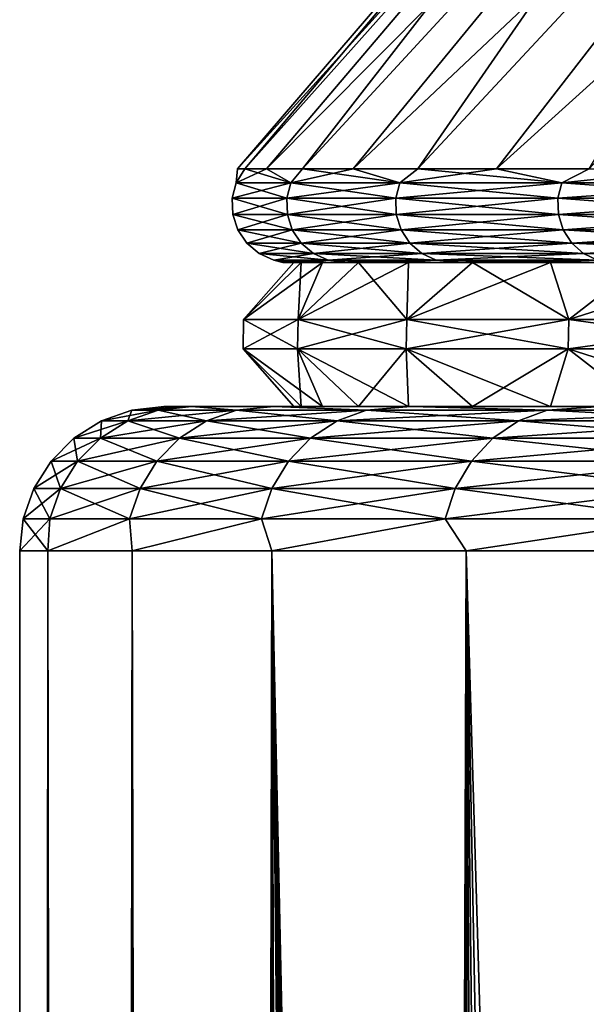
# Model space of a CAD drawing. Header units: metres. Extents: x -24 to 24, y -69 to 184.
# Tile 623 of 656: x -24.25 to -22.29, y 143.63 to 147.04. Entities that reach past the tile are written whole.
import ezdxf

# ---------------------------------------------------------------- set-up
doc = ezdxf.new("R2010")
doc.units = ezdxf.units.M
for name, color, linetype in [('366', 7, 'CONTINUOUS'), ('367', 7, 'CONTINUOUS'), ('369', 7, 'CONTINUOUS'), ('429', 7, 'CONTINUOUS'), ('430', 7, 'CONTINUOUS'), ('588', 7, 'CONTINUOUS'), ('590', 7, 'CONTINUOUS'), ('601', 7, 'CONTINUOUS'), ('603', 7, 'CONTINUOUS'), ('608', 7, 'CONTINUOUS'), ('612', 7, 'CONTINUOUS')]:
    doc.layers.add(name, color=color, linetype=linetype)

msp = doc.modelspace()

# ---------------------------------------------------------------- linework, layer by layer
at = {"layer": '366'}
for points in [[(-23.275138, 145.7, -1.076064), (-23.75, 145.7), (-23.3, 145.7, 0)], [(-23.654817, 145.7, -2.124169), (-23.75, 145.7), (-23.275138, 145.7, -1.076064)], [(-23.75, 145.7), (-23.654817, 145.7, 2.124169), (-23.3, 145.7, 0)], [(-23.200605, 145.7, -2.149866), (-23.654817, 145.7, -2.124169), (-23.275138, 145.7, -1.076064)], [(-23.076564, 145.7, -3.219036), (-23.654817, 145.7, -2.124169), (-23.200605, 145.7, -2.149866)], [(-23.369131, 145.7, -4.236295), (-23.654817, 145.7, -2.124169), (-23.076564, 145.7, -3.219036)], [(-23.275138, 145.7, 1.076064), (-23.654817, 145.7, 2.124169), (-23.200605, 145.7, 2.149866)], [(-23.3, 145.7, 0), (-23.654817, 145.7, 2.124169), (-23.275138, 145.7, 1.076064)], [(-23.654817, 145.7, 2.124169), (-23.36913, 145.7, 4.236296), (-23.200605, 145.7, 2.149866)], [(-22.903274, 145.7, -4.281357), (-23.369131, 145.7, -4.236295), (-23.076564, 145.7, -3.219036)], [(-22.681103, 145.7, -5.334562), (-23.369131, 145.7, -4.236295), (-22.903274, 145.7, -4.281357)], [(-22.89521, 145.7, -6.314416), (-23.369131, 145.7, -4.236295), (-22.681103, 145.7, -5.334562)], [(-23.076564, 145.7, 3.219036), (-23.36913, 145.7, 4.236296), (-22.903274, 145.7, 4.281357)], [(-23.200605, 145.7, 2.149866), (-23.36913, 145.7, 4.236296), (-23.076564, 145.7, 3.219036)], [(-23.36913, 145.7, 4.236296), (-22.89521, 145.7, 6.314416), (-22.903274, 145.7, 4.281357)], [(-22.903274, 145.7, 4.281357), (-22.89521, 145.7, 6.314416), (-22.681103, 145.7, 5.334562)], [(-22.410541, 145.7, -6.376336), (-22.89521, 145.7, -6.314416), (-22.681103, 145.7, -5.334562)], [(-22.092143, 145.7, -7.404538), (-22.89521, 145.7, -6.314416), (-22.410541, 145.7, -6.376336)], [(-22.237002, 145.7, -8.341353), (-22.89521, 145.7, -6.314416), (-22.092143, 145.7, -7.404538)], [(-22.681103, 145.7, 5.334562), (-22.89521, 145.7, 6.314416), (-22.410541, 145.7, 6.376336)], [(-22.89521, 145.7, 6.314416), (-22.237002, 145.7, 8.341354), (-22.410541, 145.7, 6.376336)], [(-22.410541, 145.7, 6.376336), (-22.237002, 145.7, 8.341354), (-22.092143, 145.7, 7.404538)]]:
    msp.add_3dface(points, dxfattribs=at)
at = {"layer": '367'}
for points in [[(-24.25, -68.3), (-24.25, 145.2), (-24.152377, 145.2, -2.173753)], [(-24.152377, -68.3, -2.173753), (-24.25, -68.3), (-24.152377, 145.2, -2.173753)], [(-23.860293, 145.2, -4.330005), (-24.152377, -68.3, -2.173753), (-24.152377, 145.2, -2.173753)], [(-23.860293, -68.3, -4.330005), (-24.152377, -68.3, -2.173753), (-23.860293, 145.2, -4.330005)], [(-23.376099, 145.2, -6.451394), (-23.860293, -68.3, -4.330005), (-23.860293, 145.2, -4.330005)], [(-23.376099, -68.3, -6.451394), (-23.860293, -68.3, -4.330005), (-23.376099, 145.2, -6.451394)], [(-22.703696, 145.2, -8.520839), (-23.376099, -68.3, -6.451394), (-23.376099, 145.2, -6.451394)], [(-22.703696, -68.3, -8.520839), (-23.376099, -68.3, -6.451394), (-22.703696, 145.2, -8.520839)], [(-21.848495, 145.2, -10.521681), (-22.703696, -68.3, -8.520839), (-22.703696, 145.2, -8.520839)], [(-21.848495, -68.3, -10.521681), (-22.703696, -68.3, -8.520839), (-21.848495, 145.2, -10.521681)]]:
    msp.add_3dface(points, dxfattribs=at)
at = {"layer": '369'}
for points in [[(-24.25, 145.2), (-24.25, -68.3), (-24.152377, -68.3, 2.173753)], [(-24.25, 145.2), (-24.152377, -68.3, 2.173753), (-24.152377, 145.2, 2.173753)], [(-24.152377, 145.2, 2.173753), (-23.860293, -68.3, 4.330005), (-23.860293, 145.2, 4.330005)], [(-24.152377, -68.3, 2.173753), (-23.860293, -68.3, 4.330005), (-24.152377, 145.2, 2.173753)], [(-23.860293, 145.2, 4.330005), (-23.376099, -68.3, 6.451393), (-23.376099, 145.2, 6.451394)], [(-23.860293, -68.3, 4.330005), (-23.376099, -68.3, 6.451393), (-23.860293, 145.2, 4.330005)], [(-22.882864, 96.696752, 8.02727), (-23.376099, 145.2, 6.451394), (-22.88287, 93.696747, 8.027252)], [(-22.88287, 99.696742, 8.027252), (-23.376099, 145.2, 6.451394), (-22.882864, 96.696752, 8.02727)], [(-22.88287, 106.484945, 8.027252), (-23.376099, 145.2, 6.451394), (-22.88287, 99.696742, 8.027252)], [(-22.88287, 113.273149, 8.027252), (-23.376099, 145.2, 6.451394), (-22.88287, 106.484945, 8.027252)], [(-22.854055, 114.080936, 8.108925), (-23.376099, 145.2, 6.451394), (-22.88287, 113.273149, 8.027252)], [(-22.821277, 114.777494, 8.20072), (-23.376099, 145.2, 6.451394), (-22.854055, 114.080936, 8.108925)], [(-22.745187, 115.908264, 8.409458), (-23.376099, 145.2, 6.451394), (-22.821277, 114.777494, 8.20072)], [(-22.703696, 145.2, 8.520839), (-23.376099, 145.2, 6.451394), (-22.745187, 115.908264, 8.409458)], [(-23.376099, 145.2, 6.451394), (-22.703696, -68.3, 8.520839), (-22.88287, 93.696747, 8.027252)], [(-23.376099, -68.3, 6.451393), (-22.703696, -68.3, 8.520839), (-23.376099, 145.2, 6.451394)], [(-22.654276, 116.813536, 8.651376), (-22.703696, 145.2, 8.520839), (-22.745187, 115.908264, 8.409458)], [(-22.54273, 117.612972, 8.937999), (-22.703696, 145.2, 8.520839), (-22.654276, 116.813536, 8.651376)], [(-22.398047, 118.395505, 9.294622), (-22.703696, 145.2, 8.520839), (-22.54273, 117.612972, 8.937999)], [(-22.203013, 119.216374, 9.751344), (-22.703696, 145.2, 8.520839), (-22.398047, 118.395505, 9.294622)], [(-21.957068, 120.040086, 10.293185), (-22.703696, 145.2, 8.520839), (-22.203013, 119.216374, 9.751344)], [(-21.848495, 145.2, 10.521681), (-22.703696, 145.2, 8.520839), (-21.957068, 120.040086, 10.293185)]]:
    msp.add_3dface(points, dxfattribs=at)
at = {"layer": '429'}
for points in [[(-23.654817, 145.7, -2.124169), (-23.770461, 145.687464, -2.079646), (-23.86126, 145.687464, 0)], [(-23.75, 145.7), (-23.654817, 145.7, -2.124169), (-23.86126, 145.687464, 0)], [(-23.654817, 145.7, -2.124169), (-23.498754, 145.687464, -4.143464), (-23.770461, 145.687464, -2.079646)], [(-23.654817, 145.7, -2.124169), (-23.369131, 145.7, -4.236295), (-23.498754, 145.687464, -4.143464)], [(-23.369131, 145.7, -4.236295), (-23.048208, 145.687464, -6.175749), (-23.498754, 145.687464, -4.143464)], [(-23.369131, 145.7, -4.236295), (-22.89521, 145.7, -6.314416), (-23.048208, 145.687464, -6.175749)], [(-22.89521, 145.7, -6.314416), (-22.42225, 145.687464, -8.161032), (-23.048208, 145.687464, -6.175749)], [(-22.89521, 145.7, -6.314416), (-22.237002, 145.7, -8.341353), (-22.42225, 145.687464, -8.161032)], [(-22.237002, 145.7, -8.341353), (-21.625646, 145.687464, -10.084204), (-22.42225, 145.687464, -8.161032)], [(-23.770461, 145.687464, -2.079646), (-23.967043, 145.650436, 0), (-23.86126, 145.687464, 0)], [(-23.875841, 145.650436, -2.088865), (-23.967043, 145.650436, 0), (-23.770461, 145.687464, -2.079646)], [(-23.498754, 145.687464, -4.143464), (-23.875841, 145.650436, -2.088865), (-23.770461, 145.687464, -2.079646)], [(-23.60293, 145.650436, -4.161833), (-23.875841, 145.650436, -2.088865), (-23.498754, 145.687464, -4.143464)], [(-23.048208, 145.687464, -6.175749), (-23.60293, 145.650436, -4.161833), (-23.498754, 145.687464, -4.143464)], [(-23.150386, 145.650436, -6.203127), (-23.60293, 145.650436, -4.161833), (-23.048208, 145.687464, -6.175749)], [(-22.42225, 145.687464, -8.161032), (-23.150386, 145.650436, -6.203127), (-23.048208, 145.687464, -6.175749)], [(-22.521653, 145.650436, -8.197211), (-23.150386, 145.650436, -6.203127), (-22.42225, 145.687464, -8.161032)], [(-21.625646, 145.687464, -10.084204), (-22.521653, 145.650436, -8.197211), (-22.42225, 145.687464, -8.161032)], [(-21.721518, 145.650436, -10.12891), (-22.521653, 145.650436, -8.197211), (-21.625646, 145.687464, -10.084204)], [(-23.875841, 145.650436, -2.088865), (-24.06192, 145.590776, 0), (-23.967043, 145.650436, 0)], [(-23.970357, 145.590776, -2.097135), (-24.06192, 145.590776, 0), (-23.875841, 145.650436, -2.088865)], [(-23.60293, 145.650436, -4.161833), (-23.970357, 145.590776, -2.097135), (-23.875841, 145.650436, -2.088865)], [(-23.696366, 145.590776, -4.178309), (-23.970357, 145.590776, -2.097135), (-23.60293, 145.650436, -4.161833)], [(-23.150386, 145.650436, -6.203127), (-23.696366, 145.590776, -4.178309), (-23.60293, 145.650436, -4.161833)], [(-23.24203, 145.590776, -6.227683), (-23.696366, 145.590776, -4.178309), (-23.150386, 145.650436, -6.203127)], [(-22.521653, 145.650436, -8.197211), (-23.24203, 145.590776, -6.227683), (-23.150386, 145.650436, -6.203127)], [(-22.610809, 145.590776, -8.229661), (-23.24203, 145.590776, -6.227683), (-22.521653, 145.650436, -8.197211)], [(-21.721518, 145.650436, -10.12891), (-22.610809, 145.590776, -8.229661), (-22.521653, 145.650436, -8.197211)], [(-21.807506, 145.590776, -10.169007), (-22.610809, 145.590776, -8.229661), (-21.721518, 145.650436, -10.12891)], [(-23.970357, 145.590776, -2.097135), (-24.141126, 145.511482, 0), (-24.06192, 145.590776, 0)], [(-24.049261, 145.511482, -2.104038), (-24.141126, 145.511482, 0), (-23.970357, 145.590776, -2.097135)], [(-23.696366, 145.590776, -4.178309), (-24.049261, 145.511482, -2.104038), (-23.970357, 145.590776, -2.097135)], [(-23.774368, 145.511482, -4.192062), (-24.049261, 145.511482, -2.104038), (-23.696366, 145.590776, -4.178309)], [(-23.24203, 145.590776, -6.227683), (-23.774368, 145.511482, -4.192062), (-23.696366, 145.590776, -4.178309)], [(-23.318537, 145.511482, -6.248183), (-23.774368, 145.511482, -4.192062), (-23.24203, 145.590776, -6.227683)], [(-22.610809, 145.590776, -8.229661), (-23.318537, 145.511482, -6.248183), (-23.24203, 145.590776, -6.227683)], [(-22.685238, 145.511482, -8.256751), (-23.318537, 145.511482, -6.248183), (-22.610809, 145.590776, -8.229661)], [(-21.807506, 145.590776, -10.169007), (-22.685238, 145.511482, -8.256751), (-22.610809, 145.590776, -8.229661)], [(-21.87929, 145.511482, -10.202481), (-22.685238, 145.511482, -8.256751), (-21.807506, 145.590776, -10.169007)], [(-24.049261, 145.511482, -2.104038), (-24.200679, 145.416537, 0), (-24.141126, 145.511482, 0)], [(-24.108588, 145.416537, -2.109228), (-24.200679, 145.416537, 0), (-24.049261, 145.511482, -2.104038)], [(-23.774368, 145.511482, -4.192062), (-24.108588, 145.416537, -2.109228), (-24.049261, 145.511482, -2.104038)], [(-23.833016, 145.416537, -4.202404), (-24.108588, 145.416537, -2.109228), (-23.774368, 145.511482, -4.192062)], [(-23.318537, 145.511482, -6.248183), (-23.833016, 145.416537, -4.202404), (-23.774368, 145.511482, -4.192062)], [(-23.376061, 145.416537, -6.263597), (-23.833016, 145.416537, -4.202404), (-23.318537, 145.511482, -6.248183)], [(-22.685238, 145.511482, -8.256751), (-23.376061, 145.416537, -6.263597), (-23.318537, 145.511482, -6.248183)], [(-22.741199, 145.416537, -8.27712), (-23.376061, 145.416537, -6.263597), (-22.685238, 145.511482, -8.256751)], [(-21.87929, 145.511482, -10.202481), (-22.741199, 145.416537, -8.27712), (-22.685238, 145.511482, -8.256751)], [(-21.933264, 145.416537, -10.227649), (-22.741199, 145.416537, -8.27712), (-21.87929, 145.511482, -10.202481)], [(-24.108588, 145.416537, -2.109228), (-24.237588, 145.310713, 0), (-24.200679, 145.416537, 0)], [(-24.145357, 145.310713, -2.112445), (-24.237588, 145.310713, 0), (-24.108588, 145.416537, -2.109228)], [(-23.833016, 145.416537, -4.202404), (-24.145357, 145.310713, -2.112445), (-24.108588, 145.416537, -2.109228)], [(-23.869365, 145.310713, -4.208813), (-24.145357, 145.310713, -2.112445), (-23.833016, 145.416537, -4.202404)], [(-23.376061, 145.416537, -6.263597), (-23.869365, 145.310713, -4.208813), (-23.833016, 145.416537, -4.202404)], [(-23.411713, 145.310713, -6.27315), (-23.869365, 145.310713, -4.208813), (-23.376061, 145.416537, -6.263597)], [(-22.741199, 145.416537, -8.27712), (-23.411713, 145.310713, -6.27315), (-23.376061, 145.416537, -6.263597)], [(-22.775883, 145.310713, -8.289743), (-23.411713, 145.310713, -6.27315), (-22.741199, 145.416537, -8.27712)], [(-21.933264, 145.416537, -10.227649), (-22.775883, 145.310713, -8.289743), (-22.741199, 145.416537, -8.27712)], [(-21.966715, 145.310713, -10.243248), (-22.775883, 145.310713, -8.289743), (-21.933264, 145.416537, -10.227649)], [(-24.145357, 145.310713, -2.112445), (-24.25, 145.2), (-24.237588, 145.310713, 0)], [(-24.152377, 145.2, -2.173753), (-24.25, 145.2), (-24.145357, 145.310713, -2.112445)], [(-23.869365, 145.310713, -4.208813), (-24.152377, 145.2, -2.173753), (-24.145357, 145.310713, -2.112445)], [(-23.860293, 145.2, -4.330005), (-24.152377, 145.2, -2.173753), (-23.869365, 145.310713, -4.208813)], [(-23.411713, 145.310713, -6.27315), (-23.860293, 145.2, -4.330005), (-23.869365, 145.310713, -4.208813)], [(-23.376099, 145.2, -6.451394), (-23.860293, 145.2, -4.330005), (-23.411713, 145.310713, -6.27315)], [(-22.775883, 145.310713, -8.289743), (-23.376099, 145.2, -6.451394), (-23.411713, 145.310713, -6.27315)], [(-22.703696, 145.2, -8.520839), (-23.376099, 145.2, -6.451394), (-22.775883, 145.310713, -8.289743)], [(-21.966715, 145.310713, -10.243248), (-22.703696, 145.2, -8.520839), (-22.775883, 145.310713, -8.289743)], [(-21.848495, 145.2, -10.521681), (-22.703696, 145.2, -8.520839), (-21.966715, 145.310713, -10.243248)]]:
    msp.add_3dface(points, dxfattribs=at)
at = {"layer": '430'}
for points in [[(-23.75, 145.7), (-23.86126, 145.687464, 0), (-23.770461, 145.687464, 2.079646)], [(-23.654817, 145.7, 2.124169), (-23.770461, 145.687464, 2.079646), (-23.498754, 145.687464, 4.143464)], [(-23.654817, 145.7, 2.124169), (-23.75, 145.7), (-23.770461, 145.687464, 2.079646)], [(-23.36913, 145.7, 4.236296), (-23.654817, 145.7, 2.124169), (-23.498754, 145.687464, 4.143464)], [(-23.36913, 145.7, 4.236296), (-23.498754, 145.687464, 4.143464), (-23.048208, 145.687464, 6.175749)], [(-22.89521, 145.7, 6.314416), (-23.36913, 145.7, 4.236296), (-23.048208, 145.687464, 6.175749)], [(-22.89521, 145.7, 6.314416), (-23.048208, 145.687464, 6.175749), (-22.42225, 145.687464, 8.161032)], [(-22.237002, 145.7, 8.341354), (-22.89521, 145.7, 6.314416), (-22.42225, 145.687464, 8.161032)], [(-22.237002, 145.7, 8.341354), (-22.42225, 145.687464, 8.161032), (-21.625646, 145.687464, 10.084204)], [(-23.86126, 145.687464, 0), (-23.967043, 145.650436, 0), (-23.875841, 145.650436, 2.088865)], [(-23.875841, 145.650436, 2.088865), (-23.60293, 145.650436, 4.161833), (-23.770461, 145.687464, 2.079646)], [(-23.86126, 145.687464, 0), (-23.875841, 145.650436, 2.088865), (-23.770461, 145.687464, 2.079646)], [(-23.770461, 145.687464, 2.079646), (-23.60293, 145.650436, 4.161833), (-23.498754, 145.687464, 4.143464)], [(-23.60293, 145.650436, 4.161833), (-23.150386, 145.650436, 6.203127), (-23.498754, 145.687464, 4.143464)], [(-23.498754, 145.687464, 4.143464), (-23.150386, 145.650436, 6.203127), (-23.048208, 145.687464, 6.175749)], [(-23.150386, 145.650436, 6.203127), (-22.521653, 145.650436, 8.197211), (-23.048208, 145.687464, 6.175749)], [(-23.048208, 145.687464, 6.175749), (-22.521653, 145.650436, 8.197211), (-22.42225, 145.687464, 8.161032)], [(-22.521653, 145.650436, 8.197211), (-21.721518, 145.650436, 10.12891), (-22.42225, 145.687464, 8.161032)], [(-22.42225, 145.687464, 8.161032), (-21.721518, 145.650436, 10.12891), (-21.625646, 145.687464, 10.084204)], [(-23.967043, 145.650436, 0), (-24.06192, 145.590776, 0), (-23.970357, 145.590776, 2.097135)], [(-23.970357, 145.590776, 2.097135), (-23.696366, 145.590776, 4.178309), (-23.875841, 145.650436, 2.088865)], [(-23.967043, 145.650436, 0), (-23.970357, 145.590776, 2.097135), (-23.875841, 145.650436, 2.088865)], [(-23.875841, 145.650436, 2.088865), (-23.696366, 145.590776, 4.178309), (-23.60293, 145.650436, 4.161833)], [(-23.696366, 145.590776, 4.178309), (-23.24203, 145.590776, 6.227683), (-23.60293, 145.650436, 4.161833)], [(-23.60293, 145.650436, 4.161833), (-23.24203, 145.590776, 6.227683), (-23.150386, 145.650436, 6.203127)], [(-23.24203, 145.590776, 6.227683), (-22.610809, 145.590776, 8.229661), (-23.150386, 145.650436, 6.203127)], [(-23.150386, 145.650436, 6.203127), (-22.610809, 145.590776, 8.229661), (-22.521653, 145.650436, 8.197211)], [(-22.610809, 145.590776, 8.229661), (-21.807506, 145.590776, 10.169007), (-22.521653, 145.650436, 8.197211)], [(-22.521653, 145.650436, 8.197211), (-21.807506, 145.590776, 10.169007), (-21.721518, 145.650436, 10.12891)], [(-24.06192, 145.590776, 0), (-24.141126, 145.511482, 0), (-24.049261, 145.511482, 2.104038)], [(-24.06192, 145.590776, 0), (-24.049261, 145.511482, 2.104038), (-23.970357, 145.590776, 2.097135)], [(-24.049261, 145.511482, 2.104038), (-23.774368, 145.511482, 4.192062), (-23.970357, 145.590776, 2.097135)], [(-23.970357, 145.590776, 2.097135), (-23.774368, 145.511482, 4.192062), (-23.696366, 145.590776, 4.178309)], [(-23.774368, 145.511482, 4.192062), (-23.318537, 145.511482, 6.248183), (-23.696366, 145.590776, 4.178309)], [(-23.696366, 145.590776, 4.178309), (-23.318537, 145.511482, 6.248183), (-23.24203, 145.590776, 6.227683)], [(-23.318537, 145.511482, 6.248183), (-22.685238, 145.511482, 8.256751), (-23.24203, 145.590776, 6.227683)], [(-23.24203, 145.590776, 6.227683), (-22.685238, 145.511482, 8.256751), (-22.610809, 145.590776, 8.229661)], [(-22.685238, 145.511482, 8.256751), (-21.87929, 145.511482, 10.202481), (-22.610809, 145.590776, 8.229661)], [(-22.610809, 145.590776, 8.229661), (-21.87929, 145.511482, 10.202481), (-21.807506, 145.590776, 10.169007)], [(-24.141126, 145.511482, 0), (-24.200679, 145.416537, 0), (-24.108588, 145.416537, 2.109228)], [(-24.141126, 145.511482, 0), (-24.108588, 145.416537, 2.109228), (-24.049261, 145.511482, 2.104038)], [(-24.108588, 145.416537, 2.109228), (-23.833016, 145.416537, 4.202404), (-24.049261, 145.511482, 2.104038)], [(-24.049261, 145.511482, 2.104038), (-23.833016, 145.416537, 4.202404), (-23.774368, 145.511482, 4.192062)], [(-23.833016, 145.416537, 4.202404), (-23.376061, 145.416537, 6.263597), (-23.774368, 145.511482, 4.192062)], [(-23.774368, 145.511482, 4.192062), (-23.376061, 145.416537, 6.263597), (-23.318537, 145.511482, 6.248183)], [(-23.376061, 145.416537, 6.263597), (-22.741199, 145.416537, 8.27712), (-23.318537, 145.511482, 6.248183)], [(-23.318537, 145.511482, 6.248183), (-22.741199, 145.416537, 8.27712), (-22.685238, 145.511482, 8.256751)], [(-22.741199, 145.416537, 8.27712), (-21.933264, 145.416537, 10.227649), (-22.685238, 145.511482, 8.256751)], [(-22.685238, 145.511482, 8.256751), (-21.933264, 145.416537, 10.227649), (-21.87929, 145.511482, 10.202481)], [(-24.200679, 145.416537, 0), (-24.237588, 145.310713, 0), (-24.145357, 145.310713, 2.112445)], [(-24.200679, 145.416537, 0), (-24.145357, 145.310713, 2.112445), (-24.108588, 145.416537, 2.109228)], [(-24.145357, 145.310713, 2.112445), (-23.869365, 145.310713, 4.208813), (-24.108588, 145.416537, 2.109228)], [(-24.108588, 145.416537, 2.109228), (-23.869365, 145.310713, 4.208813), (-23.833016, 145.416537, 4.202404)], [(-23.869365, 145.310713, 4.208813), (-23.411713, 145.310713, 6.27315), (-23.833016, 145.416537, 4.202404)], [(-23.833016, 145.416537, 4.202404), (-23.411713, 145.310713, 6.27315), (-23.376061, 145.416537, 6.263597)], [(-23.411713, 145.310713, 6.27315), (-22.775883, 145.310713, 8.289743), (-23.376061, 145.416537, 6.263597)], [(-23.376061, 145.416537, 6.263597), (-22.775883, 145.310713, 8.289743), (-22.741199, 145.416537, 8.27712)], [(-22.775883, 145.310713, 8.289743), (-21.966715, 145.310713, 10.243248), (-22.741199, 145.416537, 8.27712)], [(-22.741199, 145.416537, 8.27712), (-21.966715, 145.310713, 10.243248), (-21.933264, 145.416537, 10.227649)], [(-24.25, 145.2), (-24.152377, 145.2, 2.173753), (-24.237588, 145.310713, 0)], [(-24.237588, 145.310713, 0), (-24.152377, 145.2, 2.173753), (-24.145357, 145.310713, 2.112445)], [(-24.145357, 145.310713, 2.112445), (-24.152377, 145.2, 2.173753), (-23.869365, 145.310713, 4.208813)], [(-24.152377, 145.2, 2.173753), (-23.860293, 145.2, 4.330005), (-23.869365, 145.310713, 4.208813)], [(-23.869365, 145.310713, 4.208813), (-23.860293, 145.2, 4.330005), (-23.411713, 145.310713, 6.27315)], [(-23.860293, 145.2, 4.330005), (-23.376099, 145.2, 6.451394), (-23.411713, 145.310713, 6.27315)], [(-23.411713, 145.310713, 6.27315), (-23.376099, 145.2, 6.451394), (-22.775883, 145.310713, 8.289743)], [(-23.376099, 145.2, 6.451394), (-22.703696, 145.2, 8.520839), (-22.775883, 145.310713, 8.289743)], [(-22.775883, 145.310713, 8.289743), (-22.703696, 145.2, 8.520839), (-21.966715, 145.310713, 10.243248)], [(-22.703696, 145.2, 8.520839), (-21.848495, 145.2, 10.521681), (-21.966715, 145.310713, 10.243248)]]:
    msp.add_3dface(points, dxfattribs=at)
at = {"layer": '588'}
for points in [[(-23.476328, 145.9, 1.054522), (-23.200605, 145.7, 2.149866), (-23.287321, 145.9, 3.154468)], [(-23.275138, 145.7, 1.076064), (-23.200605, 145.7, 2.149866), (-23.476328, 145.9, 1.054522)], [(-23.476328, 145.9, -1.054522), (-23.3, 145.7, 0), (-23.476328, 145.9, 1.054522)], [(-23.3, 145.7, 0), (-23.275138, 145.7, 1.076064), (-23.476328, 145.9, 1.054522)], [(-23.287321, 145.9, -3.154468), (-23.275138, 145.7, -1.076064), (-23.476328, 145.9, -1.054522)], [(-23.275138, 145.7, -1.076064), (-23.3, 145.7, 0), (-23.476328, 145.9, -1.054522)], [(-23.287321, 145.9, 3.154468), (-22.903274, 145.7, 4.281357), (-22.910844, 145.9, 5.229076)], [(-23.076564, 145.7, 3.219036), (-22.903274, 145.7, 4.281357), (-23.287321, 145.9, 3.154468)], [(-23.200605, 145.7, 2.149866), (-23.076564, 145.7, 3.219036), (-23.287321, 145.9, 3.154468)], [(-23.200605, 145.7, -2.149866), (-23.275138, 145.7, -1.076064), (-23.287321, 145.9, -3.154468)], [(-22.910844, 145.9, -5.229076), (-23.076564, 145.7, -3.219036), (-23.287321, 145.9, -3.154468)], [(-23.076564, 145.7, -3.219036), (-23.200605, 145.7, -2.149866), (-23.287321, 145.9, -3.154468)], [(-22.903274, 145.7, -4.281357), (-23.076564, 145.7, -3.219036), (-22.910844, 145.9, -5.229076)], [(-22.910844, 145.9, 5.229076), (-22.410541, 145.7, 6.376336), (-22.34976, 145.9, 7.262108)], [(-22.681103, 145.7, 5.334562), (-22.410541, 145.7, 6.376336), (-22.910844, 145.9, 5.229076)], [(-22.903274, 145.7, 4.281357), (-22.681103, 145.7, 5.334562), (-22.910844, 145.9, 5.229076)], [(-22.34976, 145.9, -7.262108), (-22.681103, 145.7, -5.334562), (-22.910844, 145.9, -5.229076)], [(-22.681103, 145.7, -5.334562), (-22.903274, 145.7, -4.281357), (-22.910844, 145.9, -5.229076)], [(-22.410541, 145.7, -6.376336), (-22.681103, 145.7, -5.334562), (-22.34976, 145.9, -7.262108)], [(-22.410541, 145.7, 6.376336), (-22.092143, 145.7, 7.404538), (-22.34976, 145.9, 7.262108)], [(-22.092143, 145.7, -7.404538), (-22.410541, 145.7, -6.376336), (-22.34976, 145.9, -7.262108)], [(-22.34976, 145.9, 7.262108), (-21.726597, 145.7, 8.416944), (-21.608921, 145.9, 9.236046)], [(-22.092143, 145.7, 7.404538), (-21.726597, 145.7, 8.416944), (-22.34976, 145.9, 7.262108)], [(-21.608921, 145.9, -9.236046), (-22.092143, 145.7, -7.404538), (-22.34976, 145.9, -7.262108)]]:
    msp.add_3dface(points, dxfattribs=at)
at = {"layer": '590'}
for points in [[(-23.275138, 146.2, -1.076064), (-23.474553, 146.001777, -1.054442), (-23.3, 146.2, 0)], [(-23.200605, 146.2, -2.149866), (-23.474553, 146.001777, -1.054442), (-23.275138, 146.2, -1.076064)], [(-23.285561, 146.001777, -3.154229), (-23.474553, 146.001777, -1.054442), (-23.200605, 146.2, -2.149866)], [(-23.3, 146.2, 0), (-23.474553, 146.001777, 1.054442), (-23.275138, 146.2, 1.076064)], [(-23.474553, 146.001777, -1.054442), (-23.474553, 146.001777, 1.054442), (-23.3, 146.2, 0)], [(-23.474553, 146.001777, 1.054442), (-23.285561, 146.001777, 3.154229), (-23.275138, 146.2, 1.076064)], [(-23.076564, 146.2, -3.219036), (-23.285561, 146.001777, -3.154229), (-23.200605, 146.2, -2.149866)], [(-22.903274, 146.2, -4.281357), (-23.285561, 146.001777, -3.154229), (-23.076564, 146.2, -3.219036)], [(-22.909112, 146.001777, -5.228681), (-23.285561, 146.001777, -3.154229), (-22.903274, 146.2, -4.281357)], [(-23.200605, 146.2, 2.149866), (-23.285561, 146.001777, 3.154229), (-23.076564, 146.2, 3.219036)], [(-23.275138, 146.2, 1.076064), (-23.285561, 146.001777, 3.154229), (-23.200605, 146.2, 2.149866)], [(-23.285561, 146.001777, 3.154229), (-22.909112, 146.001777, 5.228681), (-23.076564, 146.2, 3.219036)], [(-23.076564, 146.2, 3.219036), (-22.909112, 146.001777, 5.228681), (-22.903274, 146.2, 4.281357)], [(-22.681103, 146.2, -5.334562), (-22.909112, 146.001777, -5.228681), (-22.903274, 146.2, -4.281357)], [(-22.410541, 146.2, -6.376336), (-22.909112, 146.001777, -5.228681), (-22.681103, 146.2, -5.334562)], [(-22.348071, 146.001777, -7.261559), (-22.909112, 146.001777, -5.228681), (-22.410541, 146.2, -6.376336)], [(-22.903274, 146.2, 4.281357), (-22.909112, 146.001777, 5.228681), (-22.681103, 146.2, 5.334562)], [(-22.909112, 146.001777, 5.228681), (-22.348071, 146.001777, 7.261559), (-22.681103, 146.2, 5.334562)], [(-22.681103, 146.2, 5.334562), (-22.348071, 146.001777, 7.261559), (-22.410541, 146.2, 6.376336)], [(-22.092143, 146.2, -7.404538), (-22.348071, 146.001777, -7.261559), (-22.410541, 146.2, -6.376336)], [(-22.410541, 146.2, 6.376336), (-22.348071, 146.001777, 7.261559), (-22.092143, 146.2, 7.404538)], [(-21.726597, 146.2, -8.416944), (-22.348071, 146.001777, -7.261559), (-22.092143, 146.2, -7.404538)], [(-21.607287, 146.001777, -9.235348), (-22.348071, 146.001777, -7.261559), (-21.726597, 146.2, -8.416944)], [(-22.348071, 146.001777, 7.261559), (-21.607287, 146.001777, 9.235348), (-22.092143, 146.2, 7.404538)]]:
    msp.add_3dface(points, dxfattribs=at)
at = {"layer": '601'}
for points in [[(-23.476328, 145.9, 1.054522), (-23.474553, 146.001777, 1.054442), (-23.474553, 146.001777, -1.054442)], [(-23.476328, 145.9, 1.054522), (-23.287321, 145.9, 3.154468), (-23.474553, 146.001777, 1.054442)], [(-23.476328, 145.9, -1.054522), (-23.474553, 146.001777, -1.054442), (-23.285561, 146.001777, -3.154229)], [(-23.476328, 145.9, -1.054522), (-23.476328, 145.9, 1.054522), (-23.474553, 146.001777, -1.054442)], [(-23.287321, 145.9, -3.154468), (-23.476328, 145.9, -1.054522), (-23.285561, 146.001777, -3.154229)], [(-23.287321, 145.9, 3.154468), (-23.285561, 146.001777, 3.154229), (-23.474553, 146.001777, 1.054442)], [(-23.287321, 145.9, 3.154468), (-22.910844, 145.9, 5.229076), (-23.285561, 146.001777, 3.154229)], [(-23.287321, 145.9, -3.154468), (-23.285561, 146.001777, -3.154229), (-22.909112, 146.001777, -5.228681)], [(-22.910844, 145.9, -5.229076), (-23.287321, 145.9, -3.154468), (-22.909112, 146.001777, -5.228681)], [(-22.910844, 145.9, 5.229076), (-22.909112, 146.001777, 5.228681), (-23.285561, 146.001777, 3.154229)], [(-22.910844, 145.9, 5.229076), (-22.34976, 145.9, 7.262108), (-22.909112, 146.001777, 5.228681)], [(-22.910844, 145.9, -5.229076), (-22.909112, 146.001777, -5.228681), (-22.348071, 146.001777, -7.261559)], [(-22.34976, 145.9, -7.262108), (-22.910844, 145.9, -5.229076), (-22.348071, 146.001777, -7.261559)], [(-22.34976, 145.9, 7.262108), (-22.348071, 146.001777, 7.261559), (-22.909112, 146.001777, 5.228681)], [(-22.34976, 145.9, 7.262108), (-21.608921, 145.9, 9.236046), (-22.348071, 146.001777, 7.261559)], [(-22.34976, 145.9, -7.262108), (-22.348071, 146.001777, -7.261559), (-21.607287, 146.001777, -9.235348)], [(-21.608921, 145.9, -9.236046), (-22.34976, 145.9, -7.262108), (-21.607287, 146.001777, -9.235348)], [(-21.608921, 145.9, 9.236046), (-21.607287, 146.001777, 9.235348), (-22.348071, 146.001777, 7.261559)]]:
    msp.add_3dface(points, dxfattribs=at)
at = {"layer": '603'}
for points in [[(-23.338361, 146.2, 0), (-23.31345, 146.2, -1.07802), (-23.31345, 146.2, 1.078019)], [(-23.31345, 146.2, 1.078019), (-23.275138, 146.2, 1.076064), (-23.238768, 146.2, 2.153772)], [(-23.31345, 146.2, -1.07802), (-23.3, 146.2, 0), (-23.31345, 146.2, 1.078019)], [(-23.3, 146.2, 0), (-23.275138, 146.2, 1.076064), (-23.31345, 146.2, 1.078019)], [(-23.238768, 146.2, -2.153772), (-23.275138, 146.2, -1.076064), (-23.31345, 146.2, -1.07802)], [(-23.275138, 146.2, -1.076064), (-23.3, 146.2, 0), (-23.31345, 146.2, -1.07802)], [(-23.275138, 146.2, 1.076064), (-23.200605, 146.2, 2.149866), (-23.238768, 146.2, 2.153772)], [(-23.200605, 146.2, -2.149866), (-23.275138, 146.2, -1.076064), (-23.238768, 146.2, -2.153772)], [(-23.238768, 146.2, 2.153772), (-23.200605, 146.2, 2.149866), (-23.114481, 146.2, 3.224882)], [(-23.114481, 146.2, -3.224882), (-23.200605, 146.2, -2.149866), (-23.238768, 146.2, -2.153772)], [(-23.200605, 146.2, 2.149866), (-23.076564, 146.2, 3.219036), (-23.114481, 146.2, 3.224882)], [(-23.076564, 146.2, -3.219036), (-23.200605, 146.2, -2.149866), (-23.114481, 146.2, -3.224882)], [(-23.114481, 146.2, 3.224882), (-23.076564, 146.2, 3.219036), (-22.940846, 146.2, 4.289129)], [(-22.940846, 146.2, -4.28913), (-23.076564, 146.2, -3.219036), (-23.114481, 146.2, -3.224882)], [(-23.076564, 146.2, 3.219036), (-22.903274, 146.2, 4.281357), (-22.940846, 146.2, 4.289129)], [(-22.903274, 146.2, -4.281357), (-23.076564, 146.2, -3.219036), (-22.940846, 146.2, -4.28913)], [(-22.940846, 146.2, 4.289129), (-22.903274, 146.2, 4.281357), (-22.718235, 146.2, 5.34424)], [(-22.718234, 146.2, -5.344241), (-22.903274, 146.2, -4.281357), (-22.940846, 146.2, -4.28913)], [(-22.903274, 146.2, 4.281357), (-22.681103, 146.2, 5.334562), (-22.718235, 146.2, 5.34424)], [(-22.681103, 146.2, -5.334562), (-22.903274, 146.2, -4.281357), (-22.718234, 146.2, -5.344241)], [(-22.718235, 146.2, 5.34424), (-22.681103, 146.2, 5.334562), (-22.447135, 146.2, 6.387895)], [(-22.447135, 146.2, -6.387896), (-22.681103, 146.2, -5.334562), (-22.718234, 146.2, -5.344241)], [(-22.681103, 146.2, 5.334562), (-22.410541, 146.2, 6.376336), (-22.447135, 146.2, 6.387895)], [(-22.410541, 146.2, -6.376336), (-22.681103, 146.2, -5.334562), (-22.447135, 146.2, -6.387896)], [(-22.447135, 146.2, 6.387895), (-22.410541, 146.2, 6.376336), (-22.128106, 146.2, 7.417949)], [(-22.128106, 146.2, -7.41795), (-22.410541, 146.2, -6.376336), (-22.447135, 146.2, -6.387896)], [(-22.410541, 146.2, 6.376336), (-22.092143, 146.2, 7.404538), (-22.128106, 146.2, 7.417949)], [(-22.092143, 146.2, -7.404538), (-22.410541, 146.2, -6.376336), (-22.128106, 146.2, -7.41795)]]:
    msp.add_3dface(points, dxfattribs=at)
at = {"layer": '608'}
for points in [[(-23.494994, 146.524362, 0), (-21.915412, 148.267022, -1.91735), (-23.469925, 146.524362, -1.08508)], [(-23.469925, 146.524362, 1.08508), (-21.999125, 148.267022), (-23.494994, 146.524362, 0)], [(-21.999125, 148.267022), (-21.915412, 148.267022, -1.91735), (-23.494994, 146.524362, 0)], [(-23.469925, 146.524362, -1.08508), (-21.915412, 148.267022, -1.91735), (-23.394769, 146.524362, -2.167845)], [(-23.394769, 146.524362, 2.167845), (-21.915412, 148.267022, 1.91735), (-23.469925, 146.524362, 1.08508)], [(-21.915412, 148.267022, 1.91735), (-21.999125, 148.267022), (-23.469925, 146.524362, 1.08508)], [(-23.394769, 146.524362, -2.167845), (-21.664909, 148.267022, -3.820108), (-23.269688, 146.524362, -3.245983)], [(-21.915412, 148.267022, -1.91735), (-21.664909, 148.267022, -3.820108), (-23.394769, 146.524362, -2.167845)], [(-23.269688, 146.524362, 3.245983), (-21.915412, 148.267022, 1.91735), (-23.394769, 146.524362, 2.167845)], [(-23.269688, 146.524362, -3.245983), (-21.664909, 148.267022, -3.820108), (-23.094947, 146.524362, -4.317194)], [(-23.094947, 146.524362, 4.317194), (-21.664909, 148.267022, 3.820108), (-23.269688, 146.524362, 3.245983)], [(-21.664909, 148.267022, 3.820108), (-21.915412, 148.267022, 1.91735), (-23.269688, 146.524362, 3.245983)], [(-23.094947, 146.524362, -4.317194), (-21.249523, 148.267022, -5.693793), (-22.870922, 146.524362, -5.379192)], [(-21.664909, 148.267022, -3.820108), (-21.249523, 148.267022, -5.693793), (-23.094947, 146.524362, -4.317194)], [(-22.870922, 146.524362, 5.379192), (-21.664909, 148.267022, 3.820108), (-23.094947, 146.524362, 4.317194)], [(-22.870922, 146.524362, -5.379192), (-21.249523, 148.267022, -5.693793), (-22.598088, 146.524362, -6.42971)], [(-22.598088, 146.524362, 6.42971), (-21.249523, 148.267022, 5.693793), (-22.870922, 146.524362, 5.379192)], [(-21.249523, 148.267022, 5.693793), (-21.664909, 148.267022, 3.820108), (-22.870922, 146.524362, 5.379192)], [(-22.598088, 146.524362, -6.42971), (-20.672416, 148.267022, -7.524144), (-22.277029, 146.524362, -7.466508)], [(-21.249523, 148.267022, -5.693793), (-20.672416, 148.267022, -7.524144), (-22.598088, 146.524362, -6.42971)], [(-22.277029, 146.524362, 7.466508), (-21.249523, 148.267022, 5.693793), (-22.598088, 146.524362, 6.42971)]]:
    msp.add_3dface(points, dxfattribs=at)
at = {"layer": '612'}
for points in [[(-23.394769, 146.524362, -2.167845), (-23.310389, 146.47619, -3.157607), (-23.499594, 146.47619, -1.055368)], [(-23.469925, 146.524362, -1.08508), (-23.394769, 146.524362, -2.167845), (-23.499594, 146.47619, -1.055368)], [(-23.494994, 146.524362, 0), (-23.499594, 146.47619, -1.055368), (-23.499594, 146.47619, 1.055368)], [(-23.494994, 146.524362, 0), (-23.469925, 146.524362, -1.08508), (-23.499594, 146.47619, -1.055368)], [(-23.469925, 146.524362, 1.08508), (-23.499594, 146.47619, 1.055368), (-23.310389, 146.47619, 3.157607)], [(-23.469925, 146.524362, 1.08508), (-23.494994, 146.524362, 0), (-23.499594, 146.47619, 1.055368)], [(-23.394769, 146.524362, 2.167845), (-23.469925, 146.524362, 1.08508), (-23.310389, 146.47619, 3.157607)], [(-23.394769, 146.524362, -2.167845), (-23.269688, 146.524362, -3.245983), (-23.310389, 146.47619, -3.157607)], [(-23.269688, 146.524362, 3.245983), (-23.394769, 146.524362, 2.167845), (-23.310389, 146.47619, 3.157607)], [(-23.094947, 146.524362, -4.317194), (-22.933503, 146.47619, -5.234422), (-23.310389, 146.47619, -3.157607)], [(-23.269688, 146.524362, -3.245983), (-23.094947, 146.524362, -4.317194), (-23.310389, 146.47619, -3.157607)], [(-23.269688, 146.524362, 3.245983), (-23.310389, 146.47619, 3.157607), (-22.933503, 146.47619, 5.234422)], [(-23.094947, 146.524362, 4.317194), (-23.269688, 146.524362, 3.245983), (-22.933503, 146.47619, 5.234422)], [(-23.094947, 146.524362, -4.317194), (-22.870922, 146.524362, -5.379192), (-22.933503, 146.47619, -5.234422)], [(-22.870922, 146.524362, 5.379192), (-23.094947, 146.524362, 4.317194), (-22.933503, 146.47619, 5.234422)], [(-22.598088, 146.524362, -6.42971), (-22.371969, 146.47619, -7.269093), (-22.933503, 146.47619, -5.234422)], [(-22.870922, 146.524362, -5.379192), (-22.598088, 146.524362, -6.42971), (-22.933503, 146.47619, -5.234422)], [(-22.870922, 146.524362, 5.379192), (-22.933503, 146.47619, 5.234422), (-22.371969, 146.47619, 7.269093)], [(-22.598088, 146.524362, 6.42971), (-22.870922, 146.524362, 5.379192), (-22.371969, 146.47619, 7.269093)], [(-22.598088, 146.524362, -6.42971), (-22.277029, 146.524362, -7.466508), (-22.371969, 146.47619, -7.269093)], [(-22.277029, 146.524362, 7.466508), (-22.598088, 146.524362, 6.42971), (-22.371969, 146.47619, 7.269093)], [(-21.90843, 146.524362, -8.487371), (-21.63031, 146.47619, -9.245238), (-22.371969, 146.47619, -7.269093)], [(-22.277029, 146.524362, -7.466508), (-21.90843, 146.524362, -8.487371), (-22.371969, 146.47619, -7.269093)], [(-22.277029, 146.524362, 7.466508), (-22.371969, 146.47619, 7.269093), (-21.63031, 146.47619, 9.245238)], [(-23.499594, 146.47619, -1.055368), (-23.513445, 146.422018, 1.05599), (-23.499594, 146.47619, 1.055368)], [(-23.513445, 146.422018, 1.05599), (-23.324129, 146.422018, 3.159468), (-23.499594, 146.47619, 1.055368)], [(-23.310389, 146.47619, -3.157607), (-23.513445, 146.422018, -1.05599), (-23.499594, 146.47619, -1.055368)], [(-23.513445, 146.422018, -1.05599), (-23.513445, 146.422018, 1.05599), (-23.499594, 146.47619, -1.055368)], [(-23.324129, 146.422018, -3.159468), (-23.513445, 146.422018, -1.05599), (-23.310389, 146.47619, -3.157607)], [(-23.499594, 146.47619, 1.055368), (-23.324129, 146.422018, 3.159468), (-23.310389, 146.47619, 3.157607)], [(-23.324129, 146.422018, 3.159468), (-22.94702, 146.422018, 5.237508), (-23.310389, 146.47619, 3.157607)], [(-22.933503, 146.47619, -5.234422), (-23.324129, 146.422018, -3.159468), (-23.310389, 146.47619, -3.157607)], [(-22.94702, 146.422018, -5.237508), (-23.324129, 146.422018, -3.159468), (-22.933503, 146.47619, -5.234422)], [(-23.310389, 146.47619, 3.157607), (-22.94702, 146.422018, 5.237508), (-22.933503, 146.47619, 5.234422)], [(-22.94702, 146.422018, 5.237508), (-22.385156, 146.422018, 7.273378), (-22.933503, 146.47619, 5.234422)], [(-22.371969, 146.47619, -7.269093), (-22.94702, 146.422018, -5.237508), (-22.933503, 146.47619, -5.234422)], [(-22.385156, 146.422018, -7.273378), (-22.94702, 146.422018, -5.237508), (-22.371969, 146.47619, -7.269093)], [(-22.933503, 146.47619, 5.234422), (-22.385156, 146.422018, 7.273378), (-22.371969, 146.47619, 7.269093)], [(-22.385156, 146.422018, 7.273378), (-21.643059, 146.422018, 9.250687), (-22.371969, 146.47619, 7.269093)], [(-21.63031, 146.47619, -9.245238), (-22.385156, 146.422018, -7.273378), (-22.371969, 146.47619, -7.269093)], [(-21.643059, 146.422018, -9.250687), (-22.385156, 146.422018, -7.273378), (-21.63031, 146.47619, -9.245238)], [(-22.371969, 146.47619, 7.269093), (-21.643059, 146.422018, 9.250687), (-21.63031, 146.47619, 9.245238)], [(-23.513445, 146.422018, 1.05599), (-23.32247, 146.366124, 3.159243), (-23.324129, 146.422018, 3.159468)], [(-23.513445, 146.422018, -1.05599), (-23.511773, 146.366124, 1.055915), (-23.513445, 146.422018, 1.05599)], [(-23.511773, 146.366124, 1.055915), (-23.32247, 146.366124, 3.159243), (-23.513445, 146.422018, 1.05599)], [(-23.324129, 146.422018, -3.159468), (-23.511773, 146.366124, -1.055915), (-23.513445, 146.422018, -1.05599)], [(-23.511773, 146.366124, -1.055915), (-23.511773, 146.366124, 1.055915), (-23.513445, 146.422018, -1.05599)], [(-23.32247, 146.366124, -3.159243), (-23.511773, 146.366124, -1.055915), (-23.324129, 146.422018, -3.159468)], [(-23.324129, 146.422018, 3.159468), (-22.945388, 146.366124, 5.237135), (-22.94702, 146.422018, 5.237508)], [(-23.32247, 146.366124, 3.159243), (-22.945388, 146.366124, 5.237135), (-23.324129, 146.422018, 3.159468)], [(-22.94702, 146.422018, -5.237508), (-23.32247, 146.366124, -3.159243), (-23.324129, 146.422018, -3.159468)], [(-22.945388, 146.366124, -5.237135), (-23.32247, 146.366124, -3.159243), (-22.94702, 146.422018, -5.237508)], [(-22.94702, 146.422018, 5.237508), (-22.383563, 146.366124, 7.272861), (-22.385156, 146.422018, 7.273378)], [(-22.945388, 146.366124, 5.237135), (-22.383563, 146.366124, 7.272861), (-22.94702, 146.422018, 5.237508)], [(-22.385156, 146.422018, -7.273378), (-22.945388, 146.366124, -5.237135), (-22.94702, 146.422018, -5.237508)], [(-22.383563, 146.366124, -7.272861), (-22.945388, 146.366124, -5.237135), (-22.385156, 146.422018, -7.273378)], [(-22.385156, 146.422018, 7.273378), (-21.64152, 146.366124, 9.250029), (-21.643059, 146.422018, 9.250687)], [(-22.383563, 146.366124, 7.272861), (-21.64152, 146.366124, 9.250029), (-22.385156, 146.422018, 7.273378)], [(-21.643059, 146.422018, -9.250687), (-22.383563, 146.366124, -7.272861), (-22.385156, 146.422018, -7.273378)], [(-21.64152, 146.366124, -9.250029), (-22.383563, 146.366124, -7.272861), (-21.643059, 146.422018, -9.250687)], [(-23.511773, 146.366124, 1.055915), (-23.305542, 146.312879, 3.15695), (-23.32247, 146.366124, 3.159243)], [(-23.511773, 146.366124, -1.055915), (-23.494707, 146.312879, 1.055149), (-23.511773, 146.366124, 1.055915)], [(-23.494707, 146.312879, 1.055149), (-23.305542, 146.312879, 3.15695), (-23.511773, 146.366124, 1.055915)], [(-23.32247, 146.366124, -3.159243), (-23.494707, 146.312879, -1.055149), (-23.511773, 146.366124, -1.055915)], [(-23.494707, 146.312879, -1.055149), (-23.494707, 146.312879, 1.055149), (-23.511773, 146.366124, -1.055915)], [(-23.305542, 146.312879, -3.15695), (-23.494707, 146.312879, -1.055149), (-23.32247, 146.366124, -3.159243)], [(-23.32247, 146.366124, 3.159243), (-22.928733, 146.312879, 5.233334), (-22.945388, 146.366124, 5.237135)], [(-23.305542, 146.312879, 3.15695), (-22.928733, 146.312879, 5.233334), (-23.32247, 146.366124, 3.159243)], [(-22.945388, 146.366124, -5.237135), (-23.305542, 146.312879, -3.15695), (-23.32247, 146.366124, -3.159243)], [(-22.928733, 146.312879, -5.233334), (-23.305542, 146.312879, -3.15695), (-22.945388, 146.366124, -5.237135)], [(-22.945388, 146.366124, 5.237135), (-22.367317, 146.312879, 7.267582), (-22.383563, 146.366124, 7.272861)], [(-22.928733, 146.312879, 5.233334), (-22.367317, 146.312879, 7.267582), (-22.945388, 146.366124, 5.237135)], [(-22.383563, 146.366124, -7.272861), (-22.928733, 146.312879, -5.233334), (-22.945388, 146.366124, -5.237135)], [(-22.367317, 146.312879, -7.267582), (-22.928733, 146.312879, -5.233334), (-22.383563, 146.366124, -7.272861)], [(-22.383563, 146.366124, 7.272861), (-21.625811, 146.312879, 9.243315), (-21.64152, 146.366124, 9.250029)], [(-22.367317, 146.312879, 7.267582), (-21.625811, 146.312879, 9.243315), (-22.383563, 146.366124, 7.272861)], [(-21.64152, 146.366124, -9.250029), (-22.367317, 146.312879, -7.267582), (-22.383563, 146.366124, -7.272861)], [(-21.625811, 146.312879, -9.243315), (-22.367317, 146.312879, -7.267582), (-21.64152, 146.366124, -9.250029)], [(-23.494707, 146.312879, 1.055149), (-23.274668, 146.266444, 3.152768), (-23.305542, 146.312879, 3.15695)], [(-23.494707, 146.312879, -1.055149), (-23.463583, 146.266444, 1.053751), (-23.494707, 146.312879, 1.055149)], [(-23.463583, 146.266444, 1.053751), (-23.274668, 146.266444, 3.152768), (-23.494707, 146.312879, 1.055149)], [(-23.305542, 146.312879, -3.15695), (-23.463583, 146.266444, -1.053751), (-23.494707, 146.312879, -1.055149)], [(-23.463583, 146.266444, -1.053751), (-23.463583, 146.266444, 1.053751), (-23.494707, 146.312879, -1.055149)], [(-23.274668, 146.266444, -3.152768), (-23.463583, 146.266444, -1.053751), (-23.305542, 146.312879, -3.15695)], [(-23.305542, 146.312879, 3.15695), (-22.898359, 146.266444, 5.226401), (-22.928733, 146.312879, 5.233334)], [(-23.274668, 146.266444, 3.152768), (-22.898359, 146.266444, 5.226401), (-23.305542, 146.312879, 3.15695)], [(-22.928733, 146.312879, -5.233334), (-23.274668, 146.266444, -3.152768), (-23.305542, 146.312879, -3.15695)], [(-22.898359, 146.266444, -5.226401), (-23.274668, 146.266444, -3.152768), (-22.928733, 146.312879, -5.233334)], [(-22.928733, 146.312879, 5.233334), (-22.337686, 146.266444, 7.257954), (-22.367317, 146.312879, 7.267582)], [(-22.898359, 146.266444, 5.226401), (-22.337686, 146.266444, 7.257954), (-22.928733, 146.312879, 5.233334)], [(-22.367317, 146.312879, -7.267582), (-22.898359, 146.266444, -5.226401), (-22.928733, 146.312879, -5.233334)], [(-22.337686, 146.266444, -7.257954), (-22.898359, 146.266444, -5.226401), (-22.367317, 146.312879, -7.267582)], [(-22.367317, 146.312879, 7.267582), (-21.597163, 146.266444, 9.23107), (-21.625811, 146.312879, 9.243315)], [(-22.337686, 146.266444, 7.257954), (-21.597163, 146.266444, 9.23107), (-22.367317, 146.312879, 7.267582)], [(-21.625811, 146.312879, -9.243315), (-22.337686, 146.266444, -7.257954), (-22.367317, 146.312879, -7.267582)], [(-21.597163, 146.266444, -9.23107), (-22.337686, 146.266444, -7.257954), (-21.625811, 146.312879, -9.243315)], [(-23.463583, 146.266444, 1.053751), (-23.232262, 146.230449, 3.147024), (-23.274668, 146.266444, 3.152768)], [(-23.463583, 146.266444, -1.053751), (-23.420832, 146.230449, 1.051831), (-23.463583, 146.266444, 1.053751)], [(-23.420832, 146.230449, 1.051831), (-23.232262, 146.230449, 3.147024), (-23.463583, 146.266444, 1.053751)], [(-23.274668, 146.266444, -3.152768), (-23.420832, 146.230449, -1.051831), (-23.463583, 146.266444, -1.053751)], [(-23.420832, 146.230449, -1.051831), (-23.420832, 146.230449, 1.051831), (-23.463583, 146.266444, -1.053751)], [(-23.232262, 146.230449, -3.147024), (-23.420832, 146.230449, -1.051831), (-23.274668, 146.266444, -3.152768)], [(-23.274668, 146.266444, 3.152768), (-22.856638, 146.230449, 5.216879), (-22.898359, 146.266444, 5.226401)], [(-23.232262, 146.230449, 3.147024), (-22.856638, 146.230449, 5.216879), (-23.274668, 146.266444, 3.152768)], [(-22.898359, 146.266444, -5.226401), (-23.232262, 146.230449, -3.147024), (-23.274668, 146.266444, -3.152768)], [(-22.856638, 146.230449, -5.216879), (-23.232262, 146.230449, -3.147024), (-22.898359, 146.266444, -5.226401)], [(-22.898359, 146.266444, 5.226401), (-22.296987, 146.230449, 7.24473), (-22.337686, 146.266444, 7.257954)], [(-22.856638, 146.230449, 5.216879), (-22.296987, 146.230449, 7.24473), (-22.898359, 146.266444, 5.226401)], [(-22.337686, 146.266444, -7.257954), (-22.856638, 146.230449, -5.216879), (-22.898359, 146.266444, -5.226401)], [(-22.296987, 146.230449, -7.24473), (-22.856638, 146.230449, -5.216879), (-22.337686, 146.266444, -7.257954)], [(-22.337686, 146.266444, 7.257954), (-21.557813, 146.230449, 9.214251), (-21.597163, 146.266444, 9.23107)], [(-22.296987, 146.230449, 7.24473), (-21.557813, 146.230449, 9.214251), (-22.337686, 146.266444, 7.257954)], [(-21.597163, 146.266444, -9.23107), (-22.296987, 146.230449, -7.24473), (-22.337686, 146.266444, -7.257954)], [(-21.557813, 146.230449, -9.214251), (-22.296987, 146.230449, -7.24473), (-21.597163, 146.266444, -9.23107)], [(-23.420832, 146.230449, 1.051831), (-23.181638, 146.207709, 3.140166), (-23.232262, 146.230449, 3.147024)], [(-23.420832, 146.230449, -1.051831), (-23.369798, 146.207709, 1.049539), (-23.420832, 146.230449, 1.051831)], [(-23.369798, 146.207709, 1.049539), (-23.181638, 146.207709, 3.140166), (-23.420832, 146.230449, 1.051831)], [(-23.232262, 146.230449, -3.147024), (-23.369798, 146.207709, -1.049539), (-23.420832, 146.230449, -1.051831)], [(-23.369798, 146.207709, -1.049539), (-23.369798, 146.207709, 1.049539), (-23.420832, 146.230449, -1.051831)], [(-23.181638, 146.207709, -3.140166), (-23.369798, 146.207709, -1.049539), (-23.232262, 146.230449, -3.147024)], [(-23.369798, 146.207709, 1.049539), (-23.238768, 146.2, 2.153772), (-23.181638, 146.207709, 3.140166)], [(-23.31345, 146.2, 1.078019), (-23.238768, 146.2, 2.153772), (-23.369798, 146.207709, 1.049539)], [(-23.369798, 146.207709, -1.049539), (-23.338361, 146.2, 0), (-23.369798, 146.207709, 1.049539)], [(-23.338361, 146.2, 0), (-23.31345, 146.2, 1.078019), (-23.369798, 146.207709, 1.049539)], [(-23.181638, 146.207709, -3.140166), (-23.31345, 146.2, -1.07802), (-23.369798, 146.207709, -1.049539)], [(-23.31345, 146.2, -1.07802), (-23.338361, 146.2, 0), (-23.369798, 146.207709, -1.049539)], [(-23.238768, 146.2, -2.153772), (-23.31345, 146.2, -1.07802), (-23.181638, 146.207709, -3.140166)], [(-23.238768, 146.2, 2.153772), (-23.114481, 146.2, 3.224882), (-23.181638, 146.207709, 3.140166)], [(-23.114481, 146.2, -3.224882), (-23.238768, 146.2, -2.153772), (-23.181638, 146.207709, -3.140166)], [(-23.232262, 146.230449, 3.147024), (-22.806833, 146.207709, 5.205511), (-22.856638, 146.230449, 5.216879)], [(-23.181638, 146.207709, 3.140166), (-22.806833, 146.207709, 5.205511), (-23.232262, 146.230449, 3.147024)], [(-22.856638, 146.230449, -5.216879), (-23.181638, 146.207709, -3.140166), (-23.232262, 146.230449, -3.147024)], [(-22.806833, 146.207709, -5.205511), (-23.181638, 146.207709, -3.140166), (-22.856638, 146.230449, -5.216879)], [(-23.181638, 146.207709, 3.140166), (-22.940846, 146.2, 4.289129), (-22.806833, 146.207709, 5.205511)], [(-23.114481, 146.2, 3.224882), (-22.940846, 146.2, 4.289129), (-23.181638, 146.207709, 3.140166)], [(-22.806833, 146.207709, -5.205511), (-23.114481, 146.2, -3.224882), (-23.181638, 146.207709, -3.140166)], [(-22.940846, 146.2, -4.28913), (-23.114481, 146.2, -3.224882), (-22.806833, 146.207709, -5.205511)], [(-22.940846, 146.2, 4.289129), (-22.718235, 146.2, 5.34424), (-22.806833, 146.207709, 5.205511)], [(-22.718234, 146.2, -5.344241), (-22.940846, 146.2, -4.28913), (-22.806833, 146.207709, -5.205511)], [(-22.856638, 146.230449, 5.216879), (-22.248401, 146.207709, 7.228944), (-22.296987, 146.230449, 7.24473)], [(-22.806833, 146.207709, 5.205511), (-22.248401, 146.207709, 7.228944), (-22.856638, 146.230449, 5.216879)], [(-22.296987, 146.230449, -7.24473), (-22.806833, 146.207709, -5.205511), (-22.856638, 146.230449, -5.216879)], [(-22.248401, 146.207709, -7.228944), (-22.806833, 146.207709, -5.205511), (-22.296987, 146.230449, -7.24473)], [(-22.806833, 146.207709, 5.205511), (-22.447135, 146.2, 6.387895), (-22.248401, 146.207709, 7.228944)], [(-22.718235, 146.2, 5.34424), (-22.447135, 146.2, 6.387895), (-22.806833, 146.207709, 5.205511)], [(-22.248401, 146.207709, -7.228944), (-22.718234, 146.2, -5.344241), (-22.806833, 146.207709, -5.205511)], [(-22.447135, 146.2, -6.387896), (-22.718234, 146.2, -5.344241), (-22.248401, 146.207709, -7.228944)], [(-22.447135, 146.2, 6.387895), (-22.128106, 146.2, 7.417949), (-22.248401, 146.207709, 7.228944)], [(-22.128106, 146.2, -7.41795), (-22.447135, 146.2, -6.387896), (-22.248401, 146.207709, -7.228944)], [(-22.296987, 146.230449, 7.24473), (-21.510838, 146.207709, 9.194173), (-21.557813, 146.230449, 9.214251)], [(-22.248401, 146.207709, 7.228944), (-21.510838, 146.207709, 9.194173), (-22.296987, 146.230449, 7.24473)], [(-21.557813, 146.230449, -9.214251), (-22.248401, 146.207709, -7.228944), (-22.296987, 146.230449, -7.24473)]]:
    msp.add_3dface(points, dxfattribs=at)

doc.saveas('drawing.dxf')
